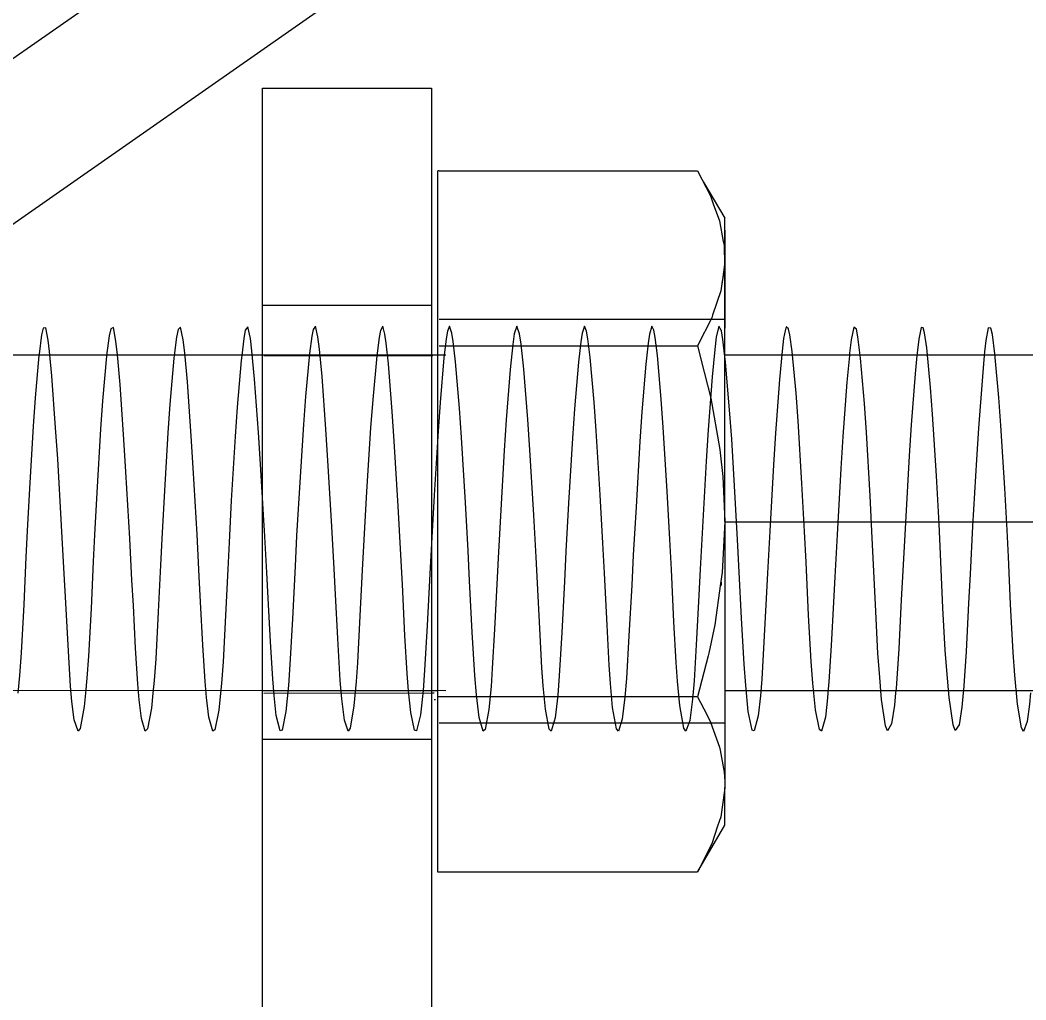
# Model space of a CAD drawing. Extents: x 1312564.2 to 1312581.5, y 1207298.4 to 1207352.6.
# Drawn here: x 1312576.8816 to 1312577.2544, y 1207333.0804 to 1207333.4436 of the extents above; entities that cross this region are included whole.
import ezdxf

# ---------------------------------------------------------------- set-up
doc = ezdxf.new("R2010")
doc.units = 0
for name, color, linetype in [('Level 15', 7, 'Continuous'), ('Level 22', 7, 'Continuous'), ('Level 6', 7, 'Continuous'), ('Level 62', 7, 'Continuous'), ('Level 8', 7, 'Continuous'), ('Level 9', 7, 'Continuous')]:
    doc.layers.add(name, color=color, linetype=linetype)

msp = doc.modelspace()

# ---------------------------------------------------------------- linework, layer by layer
at = {"layer": 'Level 15'}
msp.add_line((1312579.93607, 1207333.2575), (1312577.14275, 1207333.2575), dxfattribs=at)
msp.add_ellipse((1312576.74254, 1207332.88588), major_axis=(1.30328, -0.02461), ratio=0.675192, start_param=5.538119, end_param=9.87637, dxfattribs=at)
at = {"layer": 'Level 22'}
for p, q in [((1312576.57191, 1207333.31956), (1312577.03934, 1207333.31954)), ((1312576.97145, 1207333.31954), (1312577.03401, 1207333.31953)), ((1312576.97195, 1207333.31928), (1312577.03451, 1207333.31928)), ((1312577.03934, 1207333.19505), (1312576.57191, 1207333.19507)), ((1312577.03401, 1207333.19505), (1312576.97145, 1207333.19505)), ((1312576.97195, 1207333.19418), (1312577.03451, 1207333.19419)), ((1312577.0364, 1207333.19505), (1312577.03401, 1207333.19505)), ((1312577.03451, 1207333.19419), (1312577.03503, 1207333.19419)), ((1312577.43534, 1207333.19503), (1312577.14275, 1207333.19504))]:
    msp.add_line(p, q, dxfattribs=at)
msp.add_lwpolyline([(1312577.14275, 1207333.31953), (1312577.43534, 1207333.31952), (1312577.44242, 1207333.31282)], dxfattribs=at)
at = {"layer": 'Level 6'}
for p, q in [((1312577.25287, 1207333.69057), (1312576.65709, 1207333.27434)), ((1312576.80941, 1207333.31954), (1312577.31308, 1207333.67142))]:
    msp.add_line(p, q, dxfattribs=at)
at = {"layer": 'Level 62'}
msp.add_line((1312577.16539, 1207333.32935), (1312577.16534, 1207333.32911), dxfattribs=at)
for points in [[(1312576.90578, 1207333.19418), (1312576.9053, 1207333.18922), (1312576.90382, 1207333.18103), (1312576.90306, 1207333.18002), (1312576.90162, 1207333.18428), (1312576.90078, 1207333.191), (1312576.90029, 1207333.19669), (1312576.89947, 1207333.20971), (1312576.89851, 1207333.22762), (1312576.89793, 1207333.23841), (1312576.89695, 1207333.25626), (1312576.89551, 1207333.28096), (1312576.89476, 1207333.29253), (1312576.89332, 1207333.31174), (1312576.89246, 1207333.32074), (1312576.89195, 1207333.32496), (1312576.89106, 1207333.32952), (1312576.89013, 1207333.32942), (1312576.88956, 1207333.32698), (1312576.88859, 1207333.31978), (1312576.88854, 1207333.31928)], [(1312576.9244, 1207333.21076), (1312576.92355, 1207333.22661), (1312576.92305, 1207333.23599), (1312576.92222, 1207333.2515), (1312576.92082, 1207333.27619), (1312576.92008, 1207333.2881), (1312576.91865, 1207333.3085), (1312576.91768, 1207333.3195), (1312576.9171, 1207333.32456), (1312576.91614, 1207333.32967), (1312576.9152, 1207333.32919), (1312576.91462, 1207333.32655), (1312576.91366, 1207333.31928)], [(1312576.95586, 1207333.19418), (1312576.95524, 1207333.18787), (1312576.95376, 1207333.18056), (1312576.953, 1207333.18002), (1312576.95155, 1207333.1852), (1312576.95069, 1207333.19246), (1312576.95018, 1207333.19846), (1312576.94932, 1207333.21196), (1312576.94847, 1207333.22798), (1312576.94798, 1207333.23743), (1312576.94715, 1207333.25299), (1312576.94574, 1207333.27763), (1312576.94501, 1207333.28945), (1312576.94357, 1207333.30956), (1312576.9426, 1207333.32027), (1312576.94203, 1207333.32512), (1312576.94106, 1207333.32982), (1312576.94013, 1207333.32895), (1312576.93956, 1207333.32608), (1312576.93871, 1207333.31928)], [(1312576.97195, 1207333.25811), (1312576.97071, 1207333.27903), (1312576.96995, 1207333.29075), (1312576.96848, 1207333.31056), (1312576.96749, 1207333.321), (1312576.96692, 1207333.32565), (1312576.96599, 1207333.32997), (1312576.96505, 1207333.32867), (1312576.96448, 1207333.32559), (1312576.96372, 1207333.31928)], [(1312577.16534, 1207333.32911), (1312577.16456, 1207333.32556), (1312577.16399, 1207333.32087), (1312577.16302, 1207333.31038), (1312577.16158, 1207333.29052), (1312577.16085, 1207333.2788), (1312577.15944, 1207333.25423), (1312577.15861, 1207333.23865), (1312577.15812, 1207333.22917), (1312577.15727, 1207333.21301), (1312577.15645, 1207333.19931), (1312577.15596, 1207333.19319), (1312577.15513, 1207333.1857), (1312577.1537, 1207333.18013), (1312577.15295, 1207333.18046), (1312577.15149, 1207333.18738), (1312577.15052, 1207333.19702), (1312577.14995, 1207333.20483), (1312577.14901, 1207333.22187), (1312577.14815, 1207333.23899), (1312577.14765, 1207333.24876), (1312577.14678, 1207333.26445), (1312577.14533, 1207333.28827), (1312577.14457, 1207333.29921), (1312577.14309, 1207333.31682), (1312577.14211, 1207333.32523), (1312577.14154, 1207333.32849), (1312577.1406, 1207333.33012), (1312577.13964, 1207333.32608), (1312577.13906, 1207333.32158), (1312577.13809, 1207333.31136), (1312577.13666, 1207333.29177), (1312577.13592, 1207333.28014), (1312577.13452, 1207333.25565), (1312577.13369, 1207333.24004), (1312577.13319, 1207333.2305), (1312577.13235, 1207333.21421), (1312577.1314, 1207333.19865), (1312577.13082, 1207333.19185), (1312577.12983, 1207333.18405), (1312577.12833, 1207333.18001), (1312577.12757, 1207333.18118), (1312577.12611, 1207333.18954), (1312577.12526, 1207333.19857), (1312577.12476, 1207333.20555), (1312577.12394, 1207333.22052), (1312577.123, 1207333.23991), (1312577.12243, 1207333.25112), (1312577.12145, 1207333.26905), (1312577.12, 1207333.29262), (1312577.11925, 1207333.3031), (1312577.11782, 1207333.31933), (1312577.11699, 1207333.32601), (1312577.1165, 1207333.32864), (1312577.11568, 1207333.33012), (1312577.11483, 1207333.32722), (1312577.11434, 1207333.32385), (1312577.1135, 1207333.31607), (1312577.11208, 1207333.29841), (1312577.11134, 1207333.28739), (1312577.10988, 1207333.26321), (1312577.10888, 1207333.24526), (1312577.10828, 1207333.2342), (1312577.10727, 1207333.21541), (1312577.10634, 1207333.19961), (1312577.10577, 1207333.19264), (1312577.1048, 1207333.18453), (1312577.10335, 1207333.18002), (1312577.10261, 1207333.18094), (1312577.10122, 1207333.18886), (1312577.10041, 1207333.19766), (1312577.09994, 1207333.20452), (1312577.09916, 1207333.21932), (1312577.09818, 1207333.23857), (1312577.09759, 1207333.24974), (1312577.09659, 1207333.26768), (1312577.0951, 1207333.29139), (1312577.09434, 1207333.302), (1312577.0929, 1207333.31856), (1312577.09207, 1207333.3255), (1312577.09157, 1207333.3283), (1312577.09076, 1207333.33012), (1312577.0899, 1207333.32755), (1312577.0894, 1207333.32436), (1312577.08855, 1207333.31684), (1312577.08712, 1207333.29952), (1312577.08636, 1207333.28862), (1312577.08489, 1207333.26459), (1312577.0839, 1207333.24664), (1312577.08332, 1207333.23554), (1312577.08235, 1207333.21661), (1312577.08141, 1207333.20054), (1312577.08084, 1207333.1934), (1312577.07987, 1207333.18499), (1312577.07843, 1207333.18002), (1312577.07769, 1207333.18072), (1312577.0763, 1207333.18822), (1312577.07549, 1207333.19679), (1312577.07502, 1207333.20351), (1312577.07424, 1207333.21812), (1312577.07338, 1207333.23484), (1312577.07287, 1207333.24451), (1312577.07201, 1207333.26017), (1312577.07054, 1207333.28434), (1312577.06977, 1207333.29563), (1312577.06826, 1207333.3142), (1312577.06725, 1207333.32349), (1312577.06666, 1207333.32735), (1312577.06568, 1207333.33012), (1312577.06475, 1207333.3273), (1312577.06419, 1207333.32341), (1312577.06323, 1207333.31408), (1312577.06179, 1207333.29544), (1312577.06105, 1207333.28412), (1312577.05962, 1207333.2599), (1312577.05878, 1207333.24422), (1312577.05828, 1207333.23455), (1312577.05742, 1207333.21782), (1312577.05661, 1207333.20326), (1312577.05613, 1207333.19657), (1312577.0553, 1207333.18806), (1312577.0539, 1207333.18066), (1312577.05316, 1207333.18001), (1312577.05171, 1207333.18506), (1312577.05072, 1207333.19352), (1312577.05014, 1207333.20067), (1312577.04917, 1207333.21676), (1312577.04819, 1207333.23573), (1312577.04761, 1207333.24685), (1312577.04662, 1207333.26482), (1312577.04515, 1207333.28885), (1312577.0444, 1207333.29973), (1312577.04296, 1207333.317), (1312577.04211, 1207333.32447), (1312577.04161, 1207333.32763), (1312577.04076, 1207333.33012), (1312577.03995, 1207333.32826), (1312577.03946, 1207333.32543), (1312577.03864, 1207333.31846), (1312577.03723, 1207333.30184), (1312577.03649, 1207333.29121), (1312577.03504, 1207333.26748), (1312577.03405, 1207333.24955), (1312577.03347, 1207333.23838), (1312577.0325, 1207333.21917), (1312577.03153, 1207333.20261), (1312577.03095, 1207333.19515), (1312577.02996, 1207333.18613), (1312577.02851, 1207333.1802), (1312577.02777, 1207333.1804), (1312577.02636, 1207333.18695), (1312577.02554, 1207333.19498), (1312577.02505, 1207333.20141), (1312577.02424, 1207333.21556), (1312577.02327, 1207333.23438), (1312577.02269, 1207333.24545), (1312577.0217, 1207333.26341), (1312577.02025, 1207333.28757), (1312577.01951, 1207333.29857), (1312577.0181, 1207333.31618), (1312577.01728, 1207333.32392), (1312577.0168, 1207333.32726), (1312577.01598, 1207333.33012), (1312577.01598, 1207333.33012), (1312577.01513, 1207333.32859), (1312577.01462, 1207333.32594), (1312577.01375, 1207333.31922), (1312577.01228, 1207333.30294), (1312577.01151, 1207333.29244), (1312577.01001, 1207333.26885), (1312577.009, 1207333.25093), (1312577.00841, 1207333.23973), (1312577.00743, 1207333.22037), (1312577.00661, 1207333.20541), (1312577.00613, 1207333.19844), (1312577.00531, 1207333.18944), (1312577.00392, 1207333.18115), (1312577.00319, 1207333.18002), (1312577.00177, 1207333.18413), (1312577.00081, 1207333.19197), (1312577.00025, 1207333.19878), (1312576.99932, 1207333.21436), (1312576.99847, 1207333.23069), (1312576.99796, 1207333.24024), (1312576.99712, 1207333.25587), (1312576.9957, 1207333.28037), (1312576.99495, 1207333.292), (1312576.99351, 1207333.31153), (1312576.99255, 1207333.3217), (1312576.99199, 1207333.32617), (1312576.99106, 1207333.33012), (1312576.9902, 1207333.32893), (1312576.98969, 1207333.32646), (1312576.98883, 1207333.32002), (1312576.98736, 1207333.30411), (1312576.98659, 1207333.29375), (1312576.98508, 1207333.27034), (1312576.98407, 1207333.25244), (1312576.98348, 1207333.24121), (1312576.9825, 1207333.22172), (1312576.98161, 1207333.2047), (1312576.98106, 1207333.19691), (1312576.98011, 1207333.1873), (1312576.97868, 1207333.18045), (1312576.97794, 1207333.18016), (1312576.97653, 1207333.1858), (1312576.9757, 1207333.19331), (1312576.97521, 1207333.19945), (1312576.97439, 1207333.21316), (1312576.97354, 1207333.22935), (1312576.97303, 1207333.23886), (1312576.97217, 1207333.25446), (1312576.97195, 1207333.25811)], [(1312577.1664, 1207333.32912), (1312577.16638, 1207333.3292), (1312577.16553, 1207333.32997), (1312577.16539, 1207333.32935)], [(1312577.19871, 1207333.22442), (1312577.19793, 1207333.24176), (1312577.19746, 1207333.25158), (1312577.19665, 1207333.26725), (1312577.19526, 1207333.29079), (1312577.19452, 1207333.30147), (1312577.19308, 1207333.31837), (1312577.19211, 1207333.32616), (1312577.19154, 1207333.329), (1312577.1906, 1207333.32982), (1312577.18963, 1207333.32507), (1312577.18904, 1207333.32019), (1312577.18896, 1207333.31929)], [(1312577.23113, 1207333.19419), (1312577.23063, 1207333.18897), (1312577.22964, 1207333.18241), (1312577.22815, 1207333.18026), (1312577.22739, 1207333.1824), (1312577.22592, 1207333.19253), (1312577.22505, 1207333.20253), (1312577.22452, 1207333.21003), (1312577.22363, 1207333.22577), (1312577.22274, 1207333.24563), (1312577.22219, 1207333.25692), (1312577.22124, 1207333.27469), (1312577.21981, 1207333.29751), (1312577.21908, 1207333.3074), (1312577.21766, 1207333.32213), (1312577.21683, 1207333.32769), (1312577.21634, 1207333.32958), (1312577.21553, 1207333.32967), (1312577.21467, 1207333.3254), (1312577.21417, 1207333.32132), (1312577.21398, 1207333.31929)], [(1312577.25614, 1207333.19419), (1312577.25576, 1207333.19007), (1312577.25491, 1207333.18365), (1312577.25348, 1207333.17995), (1312577.25272, 1207333.18125), (1312577.25125, 1207333.19001), (1312577.25026, 1207333.20081), (1312577.24968, 1207333.20923), (1312577.24871, 1207333.22712), (1312577.24789, 1207333.24467), (1312577.2474, 1207333.25453), (1312577.24656, 1207333.27015), (1312577.24514, 1207333.29335), (1312577.24439, 1207333.30375), (1312577.24293, 1207333.3199), (1312577.24196, 1207333.32706), (1312577.24138, 1207333.32947), (1312577.24045, 1207333.32952), (1312577.2396, 1207333.32489), (1312577.2391, 1207333.32063), (1312577.23897, 1207333.31929)], [(1312577.18103, 1207333.19419), (1312577.18088, 1207333.19238), (1312577.18005, 1207333.18517), (1312577.17861, 1207333.18005), (1312577.17785, 1207333.18061), (1312577.17636, 1207333.18798), (1312577.17536, 1207333.19789), (1312577.17476, 1207333.20584), (1312577.17379, 1207333.22307), (1312577.17289, 1207333.24274), (1312577.17234, 1207333.25402), (1312577.17139, 1207333.2719), (1312577.16994, 1207333.29514), (1312577.16919, 1207333.30534), (1312577.16775, 1207333.32083), (1312577.16689, 1207333.32695), (1312577.1664, 1207333.32912)], [(1312576.88854, 1207333.31928), (1312576.88715, 1207333.30358), (1312576.88641, 1207333.29316), (1312576.88501, 1207333.26995), (1312576.88421, 1207333.25434), (1312576.88373, 1207333.24448), (1312576.88296, 1207333.22697), (1312576.88198, 1207333.20909), (1312576.88139, 1207333.20069), (1312576.88078, 1207333.19418)], [(1312576.91366, 1207333.31928), (1312576.91363, 1207333.31905), (1312576.91215, 1207333.30249), (1312576.91139, 1207333.29193), (1312576.90997, 1207333.26851), (1312576.90914, 1207333.25284), (1312576.90866, 1207333.24297), (1312576.90788, 1207333.22547), (1312576.9069, 1207333.20787), (1312576.90631, 1207333.19965), (1312576.90578, 1207333.19418)], [(1312576.93871, 1207333.31928), (1312576.93858, 1207333.31825), (1312576.93712, 1207333.3013), (1312576.93637, 1207333.2906), (1312576.93495, 1207333.26705), (1312576.93411, 1207333.25139), (1312576.93362, 1207333.24157), (1312576.9328, 1207333.22427), (1312576.93183, 1207333.20686), (1312576.93123, 1207333.19878), (1312576.93078, 1207333.19418)], [(1312576.96372, 1207333.31928), (1312576.9635, 1207333.31744), (1312576.96204, 1207333.30014), (1312576.9613, 1207333.28931), (1312576.95987, 1207333.2656), (1312576.95904, 1207333.24993), (1312576.95855, 1207333.24013), (1312576.95773, 1207333.22292), (1312576.95679, 1207333.2057), (1312576.95622, 1207333.19776), (1312576.95586, 1207333.19418)], [(1312577.18896, 1207333.31929), (1312577.18805, 1207333.30944), (1312577.18659, 1207333.28928), (1312577.18583, 1207333.27744), (1312577.1844, 1207333.25279), (1312577.18355, 1207333.23723), (1312577.18305, 1207333.2278), (1312577.18219, 1207333.21181), (1312577.18138, 1207333.19835), (1312577.18103, 1207333.19419)], [(1312577.21398, 1207333.31929), (1312577.21333, 1207333.31251), (1312577.2119, 1207333.29355), (1312577.21116, 1207333.28206), (1312577.20972, 1207333.25741), (1312577.20876, 1207333.23952), (1312577.2082, 1207333.22868), (1312577.20727, 1207333.21061), (1312577.20625, 1207333.19588), (1312577.20609, 1207333.19419)], [(1312577.23897, 1207333.31929), (1312577.23825, 1207333.31157), (1312577.23683, 1207333.29232), (1312577.23608, 1207333.28074), (1312577.23465, 1207333.25603), (1312577.23368, 1207333.2382), (1312577.23312, 1207333.22743), (1312577.23219, 1207333.20956), (1312577.23122, 1207333.19506), (1312577.23113, 1207333.19419)], [(1312577.20609, 1207333.19419), (1312577.20565, 1207333.18963), (1312577.20463, 1207333.18278), (1312577.20313, 1207333.18017), (1312577.20237, 1207333.18207), (1312577.20092, 1207333.19176), (1312577.20007, 1207333.20151), (1312577.19956, 1207333.20888), (1312577.19871, 1207333.22442)], [(1312576.93078, 1207333.19418), (1312576.93023, 1207333.18861), (1312576.92874, 1207333.18084), (1312576.92798, 1207333.18006), (1312576.92654, 1207333.18475), (1312576.92571, 1207333.19171), (1312576.92521, 1207333.19754), (1312576.9244, 1207333.21076)]]:
    msp.add_lwpolyline(points, dxfattribs=at)
at = {"layer": 'Level 8'}
msp.add_line((1312577.03401, 1207333.41841), (1312577.03401, 1207332.73032), dxfattribs=at)
for points in [[(1312576.97145, 1207332.75558), (1312576.97145, 1207333.41841), (1312577.03401, 1207333.41841)], [(1312576.97145, 1207333.33795), (1312576.97145, 1207333.33795), (1312577.03401, 1207333.33795)], [(1312576.97145, 1207333.17705), (1312577.03401, 1207333.17705), (1312577.03401, 1207333.17705)]]:
    msp.add_lwpolyline(points, dxfattribs=at)
at = {"layer": 'Level 9'}
for p, q in [((1312577.03694, 1207333.38781), (1312577.0364, 1207333.38781)), ((1312577.1327, 1207333.38779), (1312577.1327, 1207333.38781)), ((1312577.13489, 1207333.38351), (1312577.14275, 1207333.37022)), ((1312577.14269, 1207333.35335), (1312577.14266, 1207333.3528)), ((1312577.14275, 1207333.3326), (1312577.03694, 1207333.3326)), ((1312577.03694, 1207333.32282), (1312577.06197, 1207333.32282)), ((1312577.03557, 1207333.19164), (1312577.03503, 1207333.19164)), ((1312577.03694, 1207333.19281), (1312577.0364, 1207333.19281)), ((1312577.06197, 1207333.19281), (1312577.03694, 1207333.19281)), ((1312577.14275, 1207333.18297), (1312577.03694, 1207333.18297)), ((1312577.14138, 1207333.14768), (1312577.14138, 1207333.14767)), ((1312577.14275, 1207333.14885), (1312577.14275, 1207333.14885)), ((1312577.13753, 1207333.13723), (1312577.13284, 1207333.12804)), ((1312577.13284, 1207333.12804), (1312577.13272, 1207333.12779)), ((1312577.13272, 1207333.12779), (1312577.13272, 1207333.12779))]:
    msp.add_line(p, q, dxfattribs=at)
for points in [[(1312577.03694, 1207333.12779), (1312577.0364, 1207333.12779), (1312577.0364, 1207333.19281), (1312577.0364, 1207333.32282), (1312577.0364, 1207333.38781)], [(1312577.03694, 1207333.38781), (1312577.03694, 1207333.38779), (1312577.03694, 1207333.38776)], [(1312577.03694, 1207333.38781), (1312577.1327, 1207333.38781), (1312577.13746, 1207333.37847)], [(1312577.13746, 1207333.37847), (1312577.13851, 1207333.37557), (1312577.14079, 1207333.36923), (1312577.14223, 1207333.36157), (1312577.14252, 1207333.36005), (1312577.1427, 1207333.35306), (1312577.14201, 1207333.3483)], [(1312577.14275, 1207333.2578), (1312577.14275, 1207333.28254), (1312577.14275, 1207333.30734), (1312577.14275, 1207333.32944), (1312577.14275, 1207333.34763), (1312577.14275, 1207333.36092), (1312577.14275, 1207333.36859), (1312577.14275, 1207333.37022)], [(1312577.14275, 1207333.36572), (1312577.14275, 1207333.35603), (1312577.14275, 1207333.32944)], [(1312577.14275, 1207333.35603), (1312577.14275, 1207333.35454), (1312577.14269, 1207333.35335)], [(1312577.14266, 1207333.3528), (1312577.14255, 1207333.35075), (1312577.14169, 1207333.34612)], [(1312577.14201, 1207333.3483), (1312577.14201, 1207333.3483), (1312577.14129, 1207333.34332), (1312577.13826, 1207333.33425), (1312577.13793, 1207333.33325), (1312577.13269, 1207333.32282)], [(1312577.03694, 1207333.32282), (1312577.13269, 1207333.32282)], [(1312577.13269, 1207333.32282), (1312577.13514, 1207333.31317), (1312577.13761, 1207333.30348), (1312577.14096, 1207333.28441), (1312577.1411, 1207333.28317), (1312577.14204, 1207333.27449), (1312577.14275, 1207333.2578)], [(1312577.14275, 1207333.2578), (1312577.14184, 1207333.23889), (1312577.14125, 1207333.23473), (1312577.13909, 1207333.21949), (1312577.13687, 1207333.20893), (1312577.13667, 1207333.20797), (1312577.1327, 1207333.19281)], [(1312577.14275, 1207333.2578), (1312577.14275, 1207333.23525), (1312577.14275, 1207333.21298), (1312577.14275, 1207333.19264), (1312577.14275, 1207333.1751), (1312577.14275, 1207333.16147), (1312577.14275, 1207333.15911)], [(1312577.14275, 1207333.2578), (1312577.14275, 1207333.25779), (1312577.14275, 1207333.23525)], [(1312577.14138, 1207333.23525), (1312577.14138, 1207333.23408)], [(1312577.1327, 1207333.19281), (1312577.03694, 1207333.19281)], [(1312577.1327, 1207333.19281), (1312577.13607, 1207333.1862), (1312577.13752, 1207333.18338), (1312577.14085, 1207333.17406), (1312577.14104, 1207333.17304), (1312577.14256, 1207333.16482), (1312577.14275, 1207333.16147)], [(1312577.14275, 1207333.15911), (1312577.14271, 1207333.15805), (1312577.14131, 1207333.14831), (1312577.14014, 1207333.14479), (1312577.13796, 1207333.13824), (1312577.13283, 1207333.12801), (1312577.13272, 1207333.12779)], [(1312577.13283, 1207333.12801), (1312577.14275, 1207333.14517), (1312577.14275, 1207333.14885), (1312577.14275, 1207333.15911)], [(1312577.13753, 1207333.13723), (1312577.13283, 1207333.12801), (1312577.13283, 1207333.12801)], [(1312577.13272, 1207333.12779), (1312577.13272, 1207333.12779), (1312577.03694, 1207333.12779)]]:
    msp.add_lwpolyline(points, dxfattribs=at)

doc.saveas('drawing.dxf')
